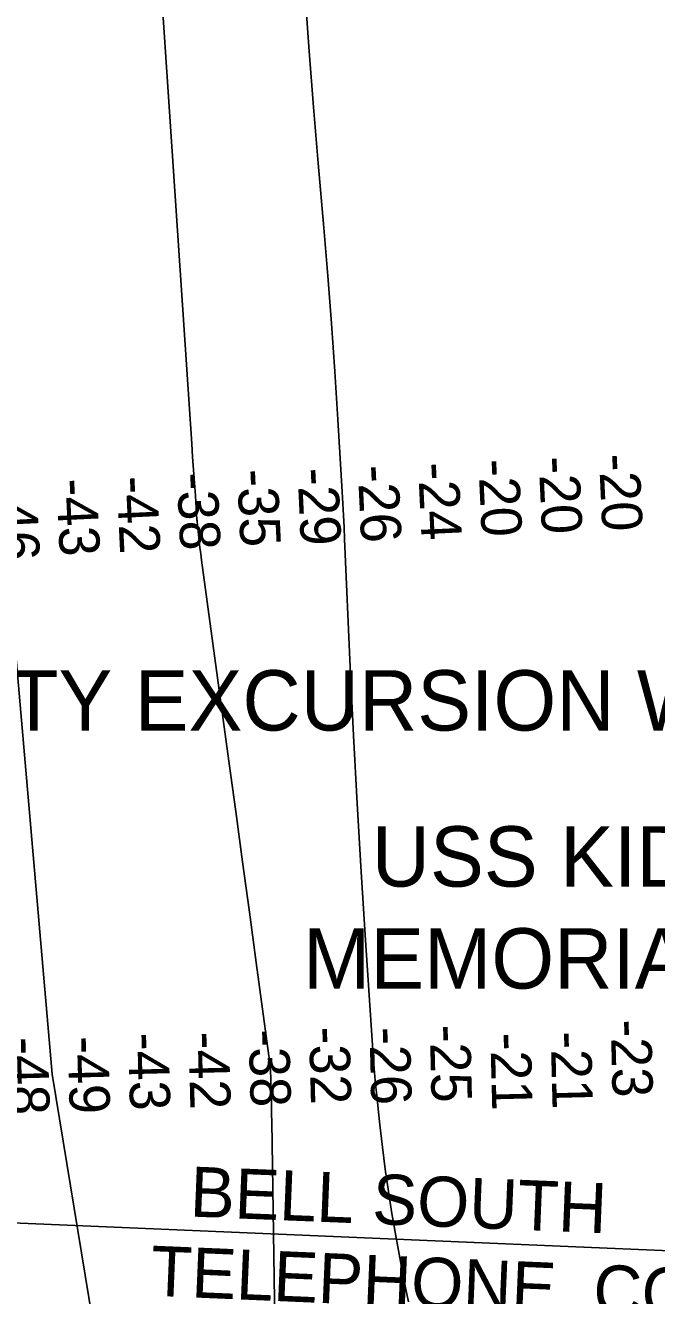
# Model space of a CAD drawing. Extents: x 3297716 to 3335574, y 688621 to 713991.
# Drawn here: x 3323333 to 3324379, y 706604 to 708710 of the extents above; entities that cross this region are included whole.
import ezdxf

# ---------------------------------------------------------------- set-up
doc = ezdxf.new("R2010")
doc.units = 0
for name, color, linetype in [('V-CHAN-NAID', 7, 'Continuous'), ('V-RIVR-RANG', 7, 'Continuous'), ('V-TOPO-DPTH', 7, 'Continuous'), ('V-TOPO-MAJR', 7, 'Continuous'), ('V-TOPO-MINR', 7, 'Continuous'), ('V-UTIL-IDEN', 7, 'Continuous'), ('V-UTIL-LINE', 7, 'Continuous')]:
    doc.layers.add(name, color=color, linetype=linetype)

msp = doc.modelspace()

# ---------------------------------------------------------------- linework, layer by layer
at = {"layer": 'V-TOPO-DPTH'}
for points in [[(3323752.7, 706115.5), (3323741, 706892.8), (3323740.9, 706904.6), (3323740.7, 706916.4), (3323740.4, 706928.2), (3323740.2, 706940), (3323739.8, 706962.3), (3323739.7, 706962.9), (3323739.6, 706964.8), (3323738.9, 706976.3), (3323738.4, 706982.7), (3323737.8, 706989.1), (3323737.1, 706995.5), (3323736.3, 707001.8), (3323715.4, 707156.1), (3323704.1, 707239.6), (3323692.7, 707323.1), (3323681.4, 707406.6), (3323670, 707490.1), (3323624.7, 707823.6), (3323623.3, 707834.1), (3323622, 707844.6), (3323620.8, 707855.1), (3323619.7, 707865.6), (3323617.8, 707883.1), (3323617.5, 707886.6), (3323617.4, 707888.4), (3323617.2, 707890.2), (3323614.5, 707929.8), (3323612.9, 707951.3), (3323611.5, 707972.9), (3323610, 707994.5), (3323608.5, 708016), (3323543.3, 708986.4)], [(3323543.3, 708986.4), (3323608.5, 708016), (3323610, 707994.5), (3323611.5, 707972.9), (3323612.9, 707951.3), (3323614.5, 707929.8), (3323617.2, 707890.2), (3323617.4, 707888.4), (3323617.5, 707886.6), (3323617.8, 707883.1), (3323619.7, 707865.6), (3323620.8, 707855.1), (3323622, 707844.6), (3323623.3, 707834.1), (3323624.7, 707823.6), (3323670, 707490.1), (3323681.4, 707406.6), (3323692.7, 707323.1), (3323704.1, 707239.6), (3323715.4, 707156.1), (3323736.3, 707001.8), (3323737.1, 706995.5), (3323737.8, 706989.1), (3323738.4, 706982.7), (3323738.9, 706976.3), (3323739.6, 706964.8), (3323739.7, 706962.9), (3323739.8, 706962.3), (3323740.2, 706940), (3323740.4, 706928.2), (3323740.7, 706916.4), (3323740.9, 706904.6), (3323741, 706892.8), (3323752.7, 706115.5)], [(3323796.6, 708759.9), (3323803.2, 708667.1), (3323810.4, 708574.3), (3323818.1, 708481.6), (3323827.4, 708374.3), (3323833.9, 708295), (3323840, 708215.5), (3323845.5, 708136.1), (3323850.6, 708056.6), (3323857.8, 707936.8), (3323858.9, 707917.2), (3323860, 707897.5), (3323861, 707877.9), (3323861.9, 707858.2), (3323871.2, 707646), (3323876.6, 707532.8), (3323882.5, 707419.7), (3323889.2, 707306.6), (3323896.4, 707193.6), (3323909.9, 706994.3), (3323910.8, 706980.9), (3323911.9, 706967.6), (3323913.1, 706954.2), (3323914.5, 706940.9), (3323920.1, 706887.4), (3323924.4, 706850.5), (3323929, 706813.6), (3323934.4, 706776.8), (3323940.2, 706740.1), (3323946.5, 706703.5), (3323953.1, 706666.9), (3323960.2, 706630.4), (3323967.5, 706594)], [(3323796.6, 708759.9), (3323803.2, 708667.1), (3323810.4, 708574.3), (3323818.1, 708481.6), (3323827.4, 708374.3), (3323833.9, 708295), (3323840, 708215.5), (3323845.5, 708136.1), (3323850.6, 708056.6), (3323857.8, 707936.8), (3323858.9, 707917.2), (3323860, 707897.5), (3323861, 707877.9), (3323861.9, 707858.2), (3323871.2, 707646), (3323876.6, 707532.8), (3323882.5, 707419.7), (3323889.2, 707306.6), (3323896.4, 707193.6), (3323909.9, 706994.3), (3323910.8, 706980.9), (3323911.9, 706967.6), (3323913.1, 706954.2), (3323914.5, 706940.9), (3323920.1, 706887.4), (3323924.4, 706850.5), (3323929, 706813.6), (3323934.4, 706776.8), (3323940.2, 706740.1), (3323946.5, 706703.5), (3323953.1, 706666.9), (3323960.2, 706630.4), (3323967.5, 706594)]]:
    msp.add_lwpolyline(points, dxfattribs=at)
at = {"layer": 'V-TOPO-MAJR'}
msp.add_lwpolyline([(3323301, 707851.3), (3323377.2, 706971.2), (3323516.3, 706123)], dxfattribs=at)
at = {"layer": 'V-TOPO-MINR'}
for points in [[(3323543.3, 708986.4), (3323608.5, 708016), (3323610, 707994.5), (3323611.5, 707972.9), (3323612.9, 707951.3), (3323614.5, 707929.8), (3323617.2, 707890.2), (3323617.4, 707888.4), (3323617.5, 707886.6), (3323617.8, 707883.1), (3323619.7, 707865.6), (3323620.8, 707855.1), (3323622, 707844.6), (3323623.3, 707834.1), (3323624.7, 707823.6), (3323670, 707490.1), (3323681.4, 707406.6), (3323692.7, 707323.1), (3323704.1, 707239.6), (3323715.4, 707156.1), (3323736.3, 707001.8), (3323737.1, 706995.5), (3323737.8, 706989.1), (3323738.4, 706982.7), (3323738.9, 706976.3), (3323739.6, 706964.8), (3323739.7, 706962.9), (3323739.8, 706962.3), (3323740.2, 706940), (3323740.4, 706928.2), (3323740.7, 706916.4), (3323740.9, 706904.6), (3323741, 706892.8), (3323752.7, 706115.5)], [(3323967.5, 706594), (3323960.2, 706630.4), (3323953.1, 706666.9), (3323946.5, 706703.5), (3323940.2, 706740.1), (3323934.4, 706776.8), (3323929, 706813.6), (3323924.4, 706850.5), (3323920.1, 706887.4), (3323914.5, 706940.9), (3323913.1, 706954.2), (3323911.9, 706967.6), (3323910.8, 706980.9), (3323909.9, 706994.3), (3323896.4, 707193.6), (3323889.2, 707306.6), (3323882.5, 707419.7), (3323876.6, 707532.8), (3323871.2, 707646), (3323861.9, 707858.2), (3323861, 707877.9), (3323860, 707897.5), (3323858.9, 707917.2), (3323857.8, 707936.8), (3323850.6, 708056.6), (3323845.5, 708136.1), (3323840, 708215.5), (3323833.9, 708295), (3323827.4, 708374.3), (3323818.1, 708481.6), (3323810.4, 708574.3), (3323803.2, 708667.1), (3323796.6, 708759.9)]]:
    msp.add_lwpolyline(points, dxfattribs=at)
at = {"layer": 'V-UTIL-LINE'}
msp.add_line((3325734.4, 706621.1), (3322641.8, 706753.3), dxfattribs=at)

# ---------------------------------------------------------------- texts
at = {"layer": 'V-CHAN-NAID'}
for s, p in [('CITY EXCURSION WHARF (229.6)', (3323172.3, 707540.9)), ('USS KIDD VETRANS ', (3323906.8, 707282.2)), (' MEMORIAL (229.5) (3)', (3323755.9, 707113.2))]:
    msp.add_text(s, height=100, dxfattribs=at).set_placement(p)
at = {"layer": 'V-RIVR-RANG'}
for s, rotation, p in [('-26', 272.7199, (3323883.4, 707980.1)), ('-24', 272.7199, (3323983.3, 707984.3)), ('-20', 272.7199, (3324083.2, 707989.9)), ('-20', 272.7199, (3324183.1, 707994.4)), ('-20', 272.7199, (3324283, 707998.9)), ('-43', 272.7199, (3323383.9, 707957.6)), ('-42', 272.7199, (3323483.8, 707961.6)), ('-38', 272.7199, (3323583.7, 707967.7)), ('-35', 272.7199, (3323683.5, 707973.2)), ('-29', 272.7199, (3323783.5, 707975.3)), ('-46', 272.7199, (3323284.2, 707949.9)), ('-25', 271.4749, (3324002.8, 707052.7)), ('-23', 271.4749, (3324302.7, 707061.3)), ('-48', 271.4749, (3323303.1, 707032.2)), ('-49', 271.4749, (3323403.1, 707033.7)), ('-43', 271.4749, (3323503, 707039.5)), ('-42', 271.4749, (3323603, 707041.3)), ('-38', 271.4749, (3323702.9, 707045.2)), ('-32', 271.4749, (3323802.8, 707049.6)), ('-26', 271.4749, (3323902.9, 707048.8)), ('-21', 271.4749, (3324103.2, 707039.5)), ('-21', 271.4749, (3324203.2, 707041.8))]:
    msp.add_text(s, height=67, rotation=rotation, dxfattribs=at).set_placement(p)
at = {"layer": 'V-UTIL-IDEN'}
for s, rotation, p in [('BELL SOUTH', 357.6829, (3323604.5, 706735.3)), ('TELEPHONE. CO.', 357.559, (3323539.2, 706604.1))]:
    msp.add_text(s, height=83, rotation=rotation, dxfattribs=at).set_placement(p)

doc.saveas('drawing.dxf')
